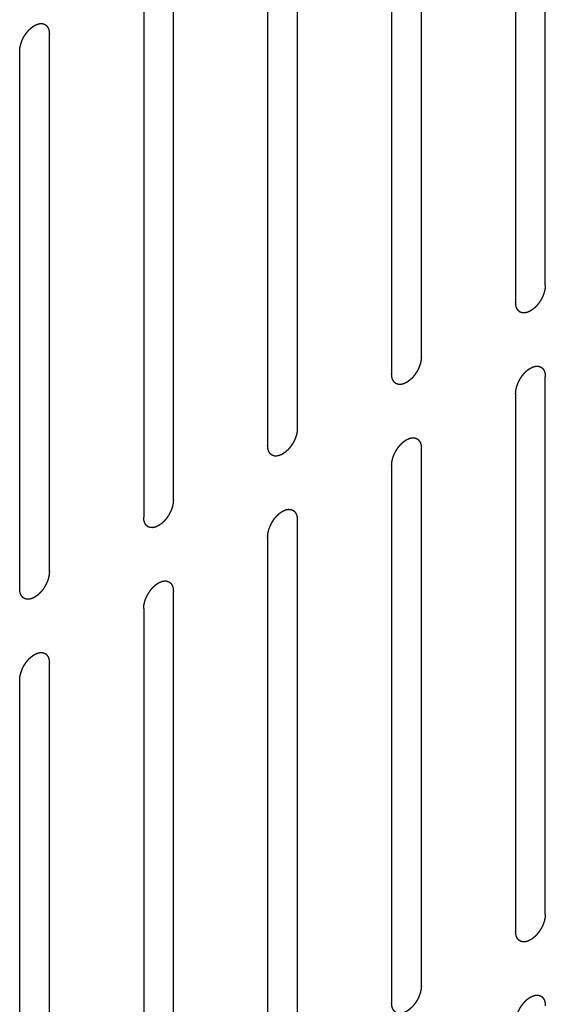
# Model space of a CAD drawing. Header units: inches. Extents: x 6 to 353, y 6 to 228.
# Tile 273 of 372: x 338.686 to 339.624, y 148.292 to 150.049. Entities that reach past the tile are written whole.
import ezdxf

# ---------------------------------------------------------------- set-up
doc = ezdxf.new("R2010")
doc.units = ezdxf.units.IN
doc.header["$LTSCALE"] = 19.946667
doc.header["$MEASUREMENT"] = 0
doc.linetypes.add('HIDDEN', pattern=[0.2, 0.1, -0.1])
doc.layers.add('08_ALL_COSMETICS', color=7, linetype='CONTINUOUS')

msp = doc.modelspace()

# ---------------------------------------------------------------- linework, layer by layer
at = {"layer": '08_ALL_COSMETICS', "color": 7, "linetype": 'HIDDEN'}
for p, q in [((339.624, 149.5753), (339.624, 150.5347)), ((339.5709, 150.5041), (339.5709, 149.5447)), ((339.4027, 149.4475), (339.4027, 150.4069)), ((339.3496, 150.3763), (339.3496, 149.4169)), ((339.1813, 149.3197), (339.1813, 150.2791)), ((339.1283, 150.2485), (339.1283, 149.2891)), ((338.96, 149.192), (338.96, 150.1514)), ((338.907, 150.1207), (338.907, 149.1613)), ((338.7387, 149.0642), (338.7387, 150.0236)), ((338.6856, 149.993), (338.6856, 149.0336)), ((339.624, 148.4526), (339.624, 149.412)), ((339.5709, 149.3814), (339.5709, 148.422)), ((339.4027, 148.3248), (339.4027, 149.2842)), ((339.3496, 149.2536), (339.3496, 148.2942)), ((339.1813, 148.1971), (339.1813, 149.1564)), ((339.1283, 149.1258), (339.1283, 148.1664)), ((338.96, 148.0693), (338.96, 149.0287)), ((338.907, 148.998), (338.907, 148.0387)), ((338.7387, 147.9415), (338.7387, 148.9009)), ((338.6856, 148.8703), (338.6856, 147.9109))]:
    msp.add_line(p, q, dxfattribs=at)
for points in [[(338.6856, 149.993), (338.6857, 149.994), (338.6859, 149.9956), (338.686, 149.9974), (338.6861, 149.9984), (338.6861, 149.9992), (338.6863, 150), (338.6866, 150.0011), (338.6869, 150.0025), (338.6872, 150.0039), (338.6875, 150.005), (338.6876, 150.0058), (338.688, 150.0066), (338.6884, 150.0077), (338.6889, 150.0091), (338.6894, 150.0105), (338.6898, 150.0116), (338.69, 150.0125), (338.6905, 150.0133), (338.691, 150.0144), (338.6917, 150.0158), (338.6924, 150.0172), (338.693, 150.0183), (338.6934, 150.0191), (338.6939, 150.0198), (338.6946, 150.0209), (338.6954, 150.0221), (338.6962, 150.0234), (338.6969, 150.0244), (338.6974, 150.0252), (338.698, 150.0259), (338.6987, 150.0268), (338.6997, 150.0279), (338.7006, 150.0291), (338.7014, 150.03), (338.702, 150.0307), (338.7026, 150.0312), (338.7034, 150.032), (338.7044, 150.0329), (338.7055, 150.0339), (338.7063, 150.0347), (338.7069, 150.0353), (338.7076, 150.0357), (338.7085, 150.0363), (338.7095, 150.0371), (338.7106, 150.0378), (338.7114, 150.0384), (338.7118, 150.0387), (338.7122, 150.0389), (338.7125, 150.039), (338.7129, 150.0392), (338.7137, 150.0396), (338.7147, 150.0401), (338.7158, 150.0406), (338.7166, 150.0409), (338.717, 150.0411), (338.7173, 150.0413), (338.7176, 150.0413), (338.718, 150.0414), (338.7188, 150.0416), (338.7198, 150.0418), (338.7208, 150.0421), (338.7215, 150.0422), (338.722, 150.0423), (338.7223, 150.0424), (338.7226, 150.0424), (338.7229, 150.0424), (338.7236, 150.0424), (338.7246, 150.0423), (338.7255, 150.0423), (338.7262, 150.0423), (338.7266, 150.0422), (338.7268, 150.0423), (338.7271, 150.0421), (338.7274, 150.042), (338.728, 150.0418), (338.7289, 150.0415), (338.7297, 150.0412), (338.7303, 150.041), (338.7307, 150.0408), (338.7309, 150.0408), (338.7311, 150.0406), (338.7314, 150.0403), (338.7319, 150.0399), (338.7326, 150.0394), (338.7332, 150.0388), (338.7337, 150.0384), (338.734, 150.0382), (338.7342, 150.038), (338.7343, 150.0378), (338.7346, 150.0375), (338.7349, 150.0369), (338.7354, 150.0361), (338.7359, 150.0353), (338.7363, 150.0347), (338.7365, 150.0344), (338.7367, 150.0342), (338.7367, 150.0339), (338.7369, 150.0335), (338.7371, 150.0328), (338.7374, 150.0317), (338.7377, 150.0307), (338.7379, 150.03), (338.7381, 150.0296), (338.7382, 150.0293), (338.7382, 150.029), (338.7382, 150.0285), (338.7383, 150.0276), (338.7384, 150.0265), (338.7385, 150.025), (338.7386, 150.0241), (338.7387, 150.0236)], [(339.624, 149.5753), (339.6239, 149.5743), (339.6238, 149.5727), (339.6236, 149.5709), (339.6235, 149.5698), (339.6235, 149.5691), (339.6233, 149.5682), (339.623, 149.5671), (339.6227, 149.5658), (339.6224, 149.5644), (339.6222, 149.5633), (339.622, 149.5625), (339.6217, 149.5616), (339.6213, 149.5605), (339.6208, 149.5591), (339.6203, 149.5578), (339.6198, 149.5566), (339.6196, 149.5558), (339.6191, 149.555), (339.6186, 149.5539), (339.6179, 149.5525), (339.6172, 149.5511), (339.6166, 149.55), (339.6162, 149.5492), (339.6157, 149.5484), (339.615, 149.5474), (339.6142, 149.5461), (339.6134, 149.5448), (339.6127, 149.5438), (339.6122, 149.543), (339.6116, 149.5424), (339.6109, 149.5415), (339.6099, 149.5403), (339.609, 149.5392), (339.6082, 149.5383), (339.6077, 149.5376), (339.607, 149.537), (339.6062, 149.5363), (339.6052, 149.5353), (339.6041, 149.5343), (339.6033, 149.5336), (339.6027, 149.533), (339.602, 149.5326), (339.6012, 149.5319), (339.6001, 149.5312), (339.599, 149.5304), (339.5982, 149.5299), (339.5978, 149.5296), (339.5975, 149.5294), (339.5971, 149.5292), (339.5967, 149.529), (339.596, 149.5287), (339.5949, 149.5282), (339.5938, 149.5277), (339.5931, 149.5273), (339.5926, 149.5271), (339.5923, 149.527), (339.592, 149.5269), (339.5916, 149.5268), (339.5909, 149.5267), (339.5898, 149.5264), (339.5888, 149.5262), (339.5881, 149.526), (339.5877, 149.5259), (339.5873, 149.5258), (339.5871, 149.5259), (339.5867, 149.5259), (339.586, 149.5259), (339.5851, 149.5259), (339.5841, 149.526), (339.5834, 149.526), (339.5831, 149.526), (339.5828, 149.526), (339.5825, 149.5261), (339.5822, 149.5262), (339.5816, 149.5265), (339.5807, 149.5268), (339.5799, 149.5271), (339.5793, 149.5273), (339.579, 149.5274), (339.5787, 149.5275), (339.5785, 149.5277), (339.5782, 149.5279), (339.5778, 149.5283), (339.5771, 149.5289), (339.5764, 149.5295), (339.5759, 149.5298), (339.5756, 149.5301), (339.5754, 149.5302), (339.5753, 149.5305), (339.5751, 149.5308), (339.5747, 149.5314), (339.5742, 149.5322), (339.5737, 149.533), (339.5733, 149.5335), (339.5731, 149.5339), (339.573, 149.5341), (339.5729, 149.5344), (339.5728, 149.5348), (339.5725, 149.5355), (339.5722, 149.5365), (339.5719, 149.5375), (339.5717, 149.5382), (339.5716, 149.5386), (339.5714, 149.5389), (339.5714, 149.5393), (339.5714, 149.5398), (339.5713, 149.5406), (339.5712, 149.5418), (339.5711, 149.5433), (339.571, 149.5442), (339.5709, 149.5447)], [(339.4027, 149.4475), (339.4026, 149.4465), (339.4024, 149.4449), (339.4023, 149.4431), (339.4022, 149.4421), (339.4022, 149.4413), (339.4019, 149.4405), (339.4017, 149.4394), (339.4014, 149.438), (339.4011, 149.4366), (339.4008, 149.4355), (339.4007, 149.4347), (339.4003, 149.4339), (339.3999, 149.4328), (339.3994, 149.4314), (339.3989, 149.43), (339.3985, 149.4289), (339.3983, 149.428), (339.3978, 149.4272), (339.3973, 149.4261), (339.3965, 149.4247), (339.3959, 149.4233), (339.3953, 149.4222), (339.3949, 149.4214), (339.3944, 149.4206), (339.3937, 149.4196), (339.3929, 149.4183), (339.3921, 149.4171), (339.3914, 149.4161), (339.3909, 149.4153), (339.3903, 149.4146), (339.3896, 149.4137), (339.3886, 149.4126), (339.3877, 149.4114), (339.3869, 149.4105), (339.3863, 149.4098), (339.3857, 149.4093), (339.3849, 149.4085), (339.3838, 149.4075), (339.3828, 149.4066), (339.382, 149.4058), (339.3814, 149.4052), (339.3807, 149.4048), (339.3798, 149.4042), (339.3788, 149.4034), (339.3777, 149.4027), (339.3769, 149.4021), (339.3765, 149.4018), (339.3761, 149.4016), (339.3758, 149.4015), (339.3754, 149.4012), (339.3746, 149.4009), (339.3736, 149.4004), (339.3725, 149.3999), (339.3717, 149.3996), (339.3713, 149.3994), (339.371, 149.3992), (339.3707, 149.3991), (339.3703, 149.399), (339.3695, 149.3989), (339.3685, 149.3986), (339.3675, 149.3984), (339.3668, 149.3982), (339.3663, 149.3982), (339.366, 149.3981), (339.3657, 149.3981), (339.3654, 149.3981), (339.3647, 149.3981), (339.3637, 149.3982), (339.3628, 149.3982), (339.3621, 149.3982), (339.3617, 149.3982), (339.3615, 149.3982), (339.3612, 149.3983), (339.3609, 149.3985), (339.3603, 149.3987), (339.3594, 149.399), (339.3586, 149.3993), (339.358, 149.3995), (339.3576, 149.3997), (339.3574, 149.3997), (339.3572, 149.3999), (339.3569, 149.4001), (339.3564, 149.4005), (339.3557, 149.4011), (339.3551, 149.4017), (339.3546, 149.4021), (339.3543, 149.4023), (339.3541, 149.4024), (339.354, 149.4027), (339.3537, 149.403), (339.3534, 149.4036), (339.3529, 149.4044), (339.3524, 149.4052), (339.352, 149.4058), (339.3518, 149.4061), (339.3516, 149.4063), (339.3516, 149.4066), (339.3514, 149.407), (339.3512, 149.4077), (339.3509, 149.4087), (339.3506, 149.4097), (339.3504, 149.4104), (339.3502, 149.4109), (339.3501, 149.4111), (339.3501, 149.4115), (339.3501, 149.412), (339.35, 149.4128), (339.3499, 149.414), (339.3497, 149.4155), (339.3497, 149.4164), (339.3496, 149.4169)], [(339.5709, 149.3814), (339.571, 149.3824), (339.5712, 149.384), (339.5713, 149.3858), (339.5714, 149.3868), (339.5714, 149.3876), (339.5716, 149.3885), (339.5719, 149.3895), (339.5722, 149.3909), (339.5725, 149.3923), (339.5728, 149.3934), (339.5729, 149.3942), (339.5733, 149.395), (339.5736, 149.3962), (339.5742, 149.3976), (339.5747, 149.3989), (339.5751, 149.4001), (339.5753, 149.4009), (339.5758, 149.4017), (339.5763, 149.4028), (339.577, 149.4042), (339.5777, 149.4056), (339.5783, 149.4067), (339.5787, 149.4075), (339.5792, 149.4083), (339.5799, 149.4093), (339.5807, 149.4106), (339.5815, 149.4118), (339.5822, 149.4129), (339.5827, 149.4136), (339.5833, 149.4143), (339.584, 149.4152), (339.585, 149.4163), (339.5859, 149.4175), (339.5867, 149.4184), (339.5873, 149.4191), (339.5879, 149.4196), (339.5887, 149.4204), (339.5897, 149.4214), (339.5908, 149.4223), (339.5916, 149.4231), (339.5922, 149.4237), (339.5929, 149.4241), (339.5937, 149.4247), (339.5948, 149.4255), (339.5959, 149.4263), (339.5967, 149.4268), (339.5971, 149.4271), (339.5975, 149.4273), (339.5978, 149.4275), (339.5982, 149.4277), (339.599, 149.428), (339.6, 149.4285), (339.6011, 149.429), (339.6019, 149.4294), (339.6023, 149.4296), (339.6026, 149.4297), (339.6029, 149.4298), (339.6033, 149.4299), (339.6041, 149.43), (339.6051, 149.4303), (339.6061, 149.4305), (339.6068, 149.4307), (339.6073, 149.4308), (339.6076, 149.4309), (339.6078, 149.4308), (339.6082, 149.4308), (339.6089, 149.4308), (339.6098, 149.4308), (339.6108, 149.4307), (339.6115, 149.4307), (339.6118, 149.4307), (339.6121, 149.4307), (339.6124, 149.4306), (339.6127, 149.4305), (339.6133, 149.4302), (339.6142, 149.4299), (339.615, 149.4296), (339.6156, 149.4294), (339.6159, 149.4293), (339.6162, 149.4292), (339.6164, 149.429), (339.6167, 149.4288), (339.6172, 149.4284), (339.6179, 149.4278), (339.6185, 149.4272), (339.619, 149.4269), (339.6193, 149.4266), (339.6195, 149.4265), (339.6196, 149.4262), (339.6199, 149.4259), (339.6202, 149.4253), (339.6207, 149.4245), (339.6212, 149.4237), (339.6216, 149.4232), (339.6218, 149.4228), (339.622, 149.4226), (339.622, 149.4223), (339.6222, 149.4219), (339.6224, 149.4212), (339.6227, 149.4202), (339.623, 149.4192), (339.6232, 149.4185), (339.6234, 149.4181), (339.6235, 149.4178), (339.6235, 149.4174), (339.6235, 149.4169), (339.6236, 149.4161), (339.6237, 149.4149), (339.6238, 149.4134), (339.6239, 149.4125), (339.624, 149.412)], [(339.1813, 149.3197), (339.1812, 149.3187), (339.1811, 149.3171), (339.181, 149.3153), (339.1809, 149.3143), (339.1809, 149.3135), (339.1806, 149.3127), (339.1804, 149.3116), (339.1801, 149.3102), (339.1798, 149.3088), (339.1795, 149.3077), (339.1794, 149.3069), (339.179, 149.3061), (339.1786, 149.305), (339.1781, 149.3036), (339.1776, 149.3022), (339.1772, 149.3011), (339.1769, 149.3002), (339.1765, 149.2994), (339.1759, 149.2983), (339.1752, 149.2969), (339.1745, 149.2955), (339.174, 149.2944), (339.1736, 149.2936), (339.1731, 149.2929), (339.1724, 149.2918), (339.1716, 149.2906), (339.1707, 149.2893), (339.1701, 149.2883), (339.1696, 149.2875), (339.169, 149.2868), (339.1682, 149.2859), (339.1673, 149.2848), (339.1663, 149.2836), (339.1656, 149.2827), (339.165, 149.282), (339.1644, 149.2815), (339.1636, 149.2807), (339.1625, 149.2798), (339.1615, 149.2788), (339.1607, 149.278), (339.1601, 149.2774), (339.1594, 149.277), (339.1585, 149.2764), (339.1574, 149.2756), (339.1563, 149.2749), (339.1556, 149.2743), (339.1551, 149.2741), (339.1548, 149.2738), (339.1545, 149.2737), (339.1541, 149.2735), (339.1533, 149.2731), (339.1522, 149.2726), (339.1512, 149.2721), (339.1504, 149.2718), (339.15, 149.2716), (339.1497, 149.2714), (339.1494, 149.2714), (339.1489, 149.2713), (339.1482, 149.2711), (339.1472, 149.2709), (339.1462, 149.2706), (339.1454, 149.2705), (339.145, 149.2704), (339.1447, 149.2703), (339.1444, 149.2703), (339.144, 149.2703), (339.1434, 149.2703), (339.1424, 149.2704), (339.1415, 149.2704), (339.1408, 149.2704), (339.1404, 149.2705), (339.1401, 149.2704), (339.1399, 149.2706), (339.1395, 149.2707), (339.1389, 149.2709), (339.1381, 149.2712), (339.1373, 149.2715), (339.1367, 149.2717), (339.1363, 149.2719), (339.136, 149.2719), (339.1359, 149.2721), (339.1356, 149.2724), (339.1351, 149.2728), (339.1344, 149.2733), (339.1337, 149.2739), (339.1333, 149.2743), (339.133, 149.2745), (339.1328, 149.2747), (339.1326, 149.2749), (339.1324, 149.2752), (339.1321, 149.2758), (339.1316, 149.2766), (339.131, 149.2774), (339.1307, 149.278), (339.1305, 149.2783), (339.1303, 149.2785), (339.1302, 149.2788), (339.1301, 149.2792), (339.1299, 149.28), (339.1296, 149.281), (339.1293, 149.282), (339.129, 149.2827), (339.1289, 149.2831), (339.1288, 149.2834), (339.1288, 149.2837), (339.1287, 149.2842), (339.1287, 149.2851), (339.1286, 149.2863), (339.1284, 149.2877), (339.1283, 149.2886), (339.1283, 149.2891)], [(339.3496, 149.2536), (339.3497, 149.2546), (339.3498, 149.2562), (339.35, 149.258), (339.3501, 149.2591), (339.3501, 149.2598), (339.3503, 149.2607), (339.3506, 149.2618), (339.3509, 149.2631), (339.3512, 149.2645), (339.3514, 149.2656), (339.3516, 149.2664), (339.3519, 149.2673), (339.3523, 149.2684), (339.3528, 149.2698), (339.3533, 149.2712), (339.3538, 149.2723), (339.354, 149.2731), (339.3545, 149.2739), (339.355, 149.275), (339.3557, 149.2764), (339.3564, 149.2778), (339.357, 149.2789), (339.3574, 149.2798), (339.3579, 149.2805), (339.3585, 149.2815), (339.3594, 149.2828), (339.3602, 149.2841), (339.3609, 149.2851), (339.3614, 149.2859), (339.362, 149.2865), (339.3627, 149.2874), (339.3637, 149.2886), (339.3646, 149.2897), (339.3654, 149.2906), (339.3659, 149.2913), (339.3666, 149.2919), (339.3674, 149.2926), (339.3684, 149.2936), (339.3694, 149.2946), (339.3703, 149.2953), (339.3709, 149.2959), (339.3716, 149.2963), (339.3724, 149.297), (339.3735, 149.2977), (339.3746, 149.2985), (339.3754, 149.299), (339.3758, 149.2993), (339.3761, 149.2996), (339.3765, 149.2997), (339.3769, 149.2999), (339.3776, 149.3002), (339.3787, 149.3007), (339.3798, 149.3012), (339.3805, 149.3016), (339.381, 149.3018), (339.3813, 149.3019), (339.3816, 149.302), (339.382, 149.3021), (339.3827, 149.3023), (339.3838, 149.3025), (339.3848, 149.3027), (339.3855, 149.3029), (339.3859, 149.303), (339.3862, 149.3031), (339.3865, 149.303), (339.3869, 149.303), (339.3876, 149.303), (339.3885, 149.303), (339.3895, 149.3029), (339.3901, 149.3029), (339.3905, 149.3029), (339.3908, 149.3029), (339.3911, 149.3028), (339.3914, 149.3027), (339.392, 149.3025), (339.3928, 149.3021), (339.3937, 149.3018), (339.3943, 149.3016), (339.3946, 149.3015), (339.3949, 149.3014), (339.3951, 149.3012), (339.3954, 149.301), (339.3958, 149.3006), (339.3965, 149.3), (339.3972, 149.2995), (339.3977, 149.2991), (339.398, 149.2988), (339.3982, 149.2987), (339.3983, 149.2984), (339.3985, 149.2981), (339.3989, 149.2975), (339.3994, 149.2967), (339.3999, 149.2959), (339.4003, 149.2954), (339.4005, 149.2951), (339.4006, 149.2948), (339.4007, 149.2945), (339.4008, 149.2941), (339.4011, 149.2934), (339.4014, 149.2924), (339.4017, 149.2914), (339.4019, 149.2907), (339.402, 149.2903), (339.4021, 149.29), (339.4022, 149.2896), (339.4022, 149.2891), (339.4023, 149.2883), (339.4024, 149.2871), (339.4025, 149.2857), (339.4026, 149.2847), (339.4027, 149.2842)], [(338.96, 149.192), (338.9599, 149.1909), (338.9598, 149.1894), (338.9597, 149.1875), (338.9596, 149.1865), (338.9595, 149.1857), (338.9593, 149.1849), (338.9591, 149.1838), (338.9587, 149.1824), (338.9584, 149.1811), (338.9582, 149.18), (338.958, 149.1791), (338.9577, 149.1783), (338.9573, 149.1772), (338.9568, 149.1758), (338.9563, 149.1744), (338.9559, 149.1733), (338.9556, 149.1725), (338.9551, 149.1716), (338.9546, 149.1705), (338.9539, 149.1691), (338.9532, 149.1678), (338.9526, 149.1667), (338.9523, 149.1658), (338.9517, 149.1651), (338.9511, 149.164), (338.9502, 149.1628), (338.9494, 149.1615), (338.9487, 149.1605), (338.9483, 149.1597), (338.9477, 149.1591), (338.9469, 149.1581), (338.946, 149.157), (338.945, 149.1559), (338.9442, 149.155), (338.9437, 149.1542), (338.9431, 149.1537), (338.9422, 149.1529), (338.9412, 149.152), (338.9402, 149.151), (338.9393, 149.1503), (338.9387, 149.1496), (338.9381, 149.1492), (338.9372, 149.1486), (338.9361, 149.1479), (338.935, 149.1471), (338.9343, 149.1466), (338.9338, 149.1463), (338.9335, 149.146), (338.9332, 149.1459), (338.9327, 149.1457), (338.932, 149.1453), (338.9309, 149.1448), (338.9298, 149.1443), (338.9291, 149.144), (338.9287, 149.1438), (338.9283, 149.1436), (338.928, 149.1436), (338.9276, 149.1435), (338.9269, 149.1433), (338.9259, 149.1431), (338.9248, 149.1428), (338.9241, 149.1427), (338.9237, 149.1426), (338.9234, 149.1425), (338.9231, 149.1425), (338.9227, 149.1425), (338.9221, 149.1426), (338.9211, 149.1426), (338.9201, 149.1426), (338.9195, 149.1427), (338.9191, 149.1427), (338.9188, 149.1427), (338.9186, 149.1428), (338.9182, 149.1429), (338.9176, 149.1431), (338.9168, 149.1434), (338.9159, 149.1437), (338.9153, 149.144), (338.915, 149.1441), (338.9147, 149.1442), (338.9145, 149.1444), (338.9143, 149.1446), (338.9138, 149.145), (338.9131, 149.1455), (338.9124, 149.1461), (338.9119, 149.1465), (338.9117, 149.1467), (338.9114, 149.1469), (338.9113, 149.1471), (338.9111, 149.1475), (338.9107, 149.148), (338.9102, 149.1488), (338.9097, 149.1496), (338.9094, 149.1502), (338.9092, 149.1505), (338.909, 149.1507), (338.9089, 149.1511), (338.9088, 149.1515), (338.9086, 149.1522), (338.9082, 149.1532), (338.9079, 149.1542), (338.9077, 149.1549), (338.9076, 149.1553), (338.9075, 149.1556), (338.9075, 149.156), (338.9074, 149.1564), (338.9073, 149.1573), (338.9072, 149.1585), (338.9071, 149.1599), (338.907, 149.1609), (338.907, 149.1613)], [(339.1283, 149.1258), (339.1284, 149.1269), (339.1285, 149.1284), (339.1286, 149.1302), (339.1287, 149.1313), (339.1288, 149.1321), (339.129, 149.1329), (339.1292, 149.134), (339.1296, 149.1354), (339.1299, 149.1367), (339.1301, 149.1378), (339.1303, 149.1386), (339.1306, 149.1395), (339.131, 149.1406), (339.1315, 149.142), (339.132, 149.1434), (339.1324, 149.1445), (339.1327, 149.1453), (339.1332, 149.1462), (339.1337, 149.1473), (339.1344, 149.1486), (339.1351, 149.15), (339.1357, 149.1511), (339.136, 149.152), (339.1366, 149.1527), (339.1372, 149.1537), (339.1381, 149.155), (339.1389, 149.1563), (339.1396, 149.1573), (339.14, 149.1581), (339.1406, 149.1587), (339.1414, 149.1597), (339.1423, 149.1608), (339.1433, 149.1619), (339.1441, 149.1628), (339.1446, 149.1636), (339.1452, 149.1641), (339.1461, 149.1649), (339.1471, 149.1658), (339.1481, 149.1668), (339.149, 149.1675), (339.1496, 149.1682), (339.1502, 149.1686), (339.1511, 149.1692), (339.1522, 149.1699), (339.1533, 149.1707), (339.154, 149.1712), (339.1545, 149.1715), (339.1548, 149.1718), (339.1551, 149.1719), (339.1556, 149.1721), (339.1563, 149.1724), (339.1574, 149.173), (339.1585, 149.1734), (339.1592, 149.1738), (339.1596, 149.174), (339.16, 149.1742), (339.1603, 149.1742), (339.1607, 149.1743), (339.1614, 149.1745), (339.1624, 149.1747), (339.1635, 149.1749), (339.1642, 149.1751), (339.1646, 149.1752), (339.1649, 149.1753), (339.1652, 149.1753), (339.1656, 149.1753), (339.1662, 149.1752), (339.1672, 149.1752), (339.1682, 149.1752), (339.1688, 149.1751), (339.1692, 149.1751), (339.1695, 149.1751), (339.1697, 149.175), (339.1701, 149.1749), (339.1707, 149.1747), (339.1715, 149.1744), (339.1724, 149.174), (339.173, 149.1738), (339.1733, 149.1737), (339.1736, 149.1736), (339.1738, 149.1734), (339.174, 149.1732), (339.1745, 149.1728), (339.1752, 149.1723), (339.1759, 149.1717), (339.1764, 149.1713), (339.1766, 149.1711), (339.1769, 149.1709), (339.177, 149.1706), (339.1772, 149.1703), (339.1776, 149.1698), (339.1781, 149.169), (339.1786, 149.1682), (339.1789, 149.1676), (339.1791, 149.1673), (339.1793, 149.1671), (339.1794, 149.1667), (339.1795, 149.1663), (339.1797, 149.1656), (339.18, 149.1646), (339.1804, 149.1636), (339.1806, 149.1629), (339.1807, 149.1625), (339.1808, 149.1622), (339.1808, 149.1618), (339.1809, 149.1614), (339.181, 149.1605), (339.1811, 149.1593), (339.1812, 149.1579), (339.1813, 149.1569), (339.1813, 149.1564)], [(338.7387, 149.0642), (338.7386, 149.0631), (338.7385, 149.0616), (338.7383, 149.0598), (338.7382, 149.0587), (338.7382, 149.058), (338.738, 149.0571), (338.7377, 149.056), (338.7374, 149.0547), (338.7371, 149.0533), (338.7369, 149.0522), (338.7367, 149.0514), (338.7364, 149.0505), (338.736, 149.0494), (338.7355, 149.048), (338.735, 149.0466), (338.7345, 149.0455), (338.7343, 149.0447), (338.7338, 149.0439), (338.7333, 149.0427), (338.7326, 149.0414), (338.7319, 149.04), (338.7313, 149.0389), (338.7309, 149.038), (338.7304, 149.0373), (338.7298, 149.0363), (338.7289, 149.035), (338.7281, 149.0337), (338.7274, 149.0327), (338.7269, 149.0319), (338.7263, 149.0313), (338.7256, 149.0304), (338.7246, 149.0292), (338.7237, 149.0281), (338.7229, 149.0272), (338.7224, 149.0265), (338.7217, 149.0259), (338.7209, 149.0251), (338.7199, 149.0242), (338.7189, 149.0232), (338.718, 149.0225), (338.7174, 149.0219), (338.7167, 149.0214), (338.7159, 149.0208), (338.7148, 149.0201), (338.7137, 149.0193), (338.7129, 149.0188), (338.7125, 149.0185), (338.7122, 149.0182), (338.7118, 149.0181), (338.7114, 149.0179), (338.7107, 149.0176), (338.7096, 149.0171), (338.7085, 149.0166), (338.7078, 149.0162), (338.7073, 149.016), (338.707, 149.0158), (338.7067, 149.0158), (338.7063, 149.0157), (338.7056, 149.0155), (338.7045, 149.0153), (338.7035, 149.0151), (338.7028, 149.0149), (338.7024, 149.0148), (338.7021, 149.0147), (338.7018, 149.0147), (338.7014, 149.0148), (338.7007, 149.0148), (338.6998, 149.0148), (338.6988, 149.0149), (338.6982, 149.0149), (338.6978, 149.0149), (338.6975, 149.0149), (338.6972, 149.015), (338.6969, 149.0151), (338.6963, 149.0153), (338.6955, 149.0156), (338.6946, 149.016), (338.694, 149.0162), (338.6937, 149.0163), (338.6934, 149.0164), (338.6932, 149.0166), (338.6929, 149.0168), (338.6925, 149.0172), (338.6918, 149.0178), (338.6911, 149.0183), (338.6906, 149.0187), (338.6903, 149.019), (338.6901, 149.0191), (338.69, 149.0194), (338.6898, 149.0197), (338.6894, 149.0202), (338.6889, 149.021), (338.6884, 149.0219), (338.688, 149.0224), (338.6878, 149.0227), (338.6877, 149.023), (338.6876, 149.0233), (338.6875, 149.0237), (338.6872, 149.0244), (338.6869, 149.0254), (338.6866, 149.0264), (338.6864, 149.0271), (338.6863, 149.0275), (338.6862, 149.0278), (338.6861, 149.0282), (338.6861, 149.0287), (338.686, 149.0295), (338.6859, 149.0307), (338.6858, 149.0321), (338.6857, 149.0331), (338.6856, 149.0336)], [(338.907, 148.998), (338.9071, 148.9991), (338.9072, 149.0006), (338.9073, 149.0025), (338.9074, 149.0035), (338.9074, 149.0043), (338.9077, 149.0051), (338.9079, 149.0062), (338.9082, 149.0076), (338.9085, 149.0089), (338.9088, 149.01), (338.9089, 149.0109), (338.9093, 149.0117), (338.9097, 149.0128), (338.9102, 149.0142), (338.9107, 149.0156), (338.9111, 149.0167), (338.9114, 149.0176), (338.9118, 149.0184), (338.9124, 149.0195), (338.9131, 149.0209), (338.9138, 149.0222), (338.9143, 149.0233), (338.9147, 149.0242), (338.9152, 149.0249), (338.9159, 149.026), (338.9167, 149.0272), (338.9176, 149.0285), (338.9182, 149.0295), (338.9187, 149.0303), (338.9193, 149.031), (338.9201, 149.0319), (338.921, 149.033), (338.922, 149.0342), (338.9227, 149.035), (338.9233, 149.0358), (338.9239, 149.0363), (338.9247, 149.0371), (338.9258, 149.038), (338.9268, 149.039), (338.9276, 149.0398), (338.9282, 149.0404), (338.9289, 149.0408), (338.9298, 149.0414), (338.9309, 149.0422), (338.932, 149.0429), (338.9327, 149.0434), (338.9332, 149.0437), (338.9335, 149.044), (338.9338, 149.0441), (338.9342, 149.0443), (338.935, 149.0447), (338.9361, 149.0452), (338.9371, 149.0457), (338.9379, 149.046), (338.9383, 149.0462), (338.9386, 149.0464), (338.9389, 149.0464), (338.9394, 149.0465), (338.9401, 149.0467), (338.9411, 149.0469), (338.9421, 149.0472), (338.9429, 149.0473), (338.9433, 149.0474), (338.9436, 149.0475), (338.9439, 149.0475), (338.9443, 149.0475), (338.9449, 149.0474), (338.9459, 149.0474), (338.9468, 149.0474), (338.9475, 149.0474), (338.9479, 149.0473), (338.9482, 149.0474), (338.9484, 149.0472), (338.9488, 149.0471), (338.9493, 149.0469), (338.9502, 149.0466), (338.951, 149.0463), (338.9516, 149.0461), (338.952, 149.0459), (338.9523, 149.0459), (338.9524, 149.0457), (338.9527, 149.0454), (338.9532, 149.045), (338.9539, 149.0445), (338.9546, 149.0439), (338.955, 149.0435), (338.9553, 149.0433), (338.9555, 149.0431), (338.9557, 149.0429), (338.9559, 149.0426), (338.9562, 149.042), (338.9567, 149.0412), (338.9573, 149.0404), (338.9576, 149.0398), (338.9578, 149.0395), (338.958, 149.0393), (338.9581, 149.0389), (338.9582, 149.0386), (338.9584, 149.0378), (338.9587, 149.0368), (338.959, 149.0358), (338.9593, 149.0351), (338.9594, 149.0347), (338.9595, 149.0344), (338.9595, 149.0341), (338.9596, 149.0336), (338.9596, 149.0327), (338.9597, 149.0315), (338.9599, 149.0301), (338.96, 149.0291), (338.96, 149.0287)], [(338.6856, 148.8703), (338.6857, 148.8713), (338.6859, 148.8729), (338.686, 148.8747), (338.6861, 148.8757), (338.6861, 148.8765), (338.6863, 148.8773), (338.6866, 148.8784), (338.6869, 148.8798), (338.6872, 148.8812), (338.6875, 148.8823), (338.6876, 148.8831), (338.688, 148.8839), (338.6884, 148.885), (338.6889, 148.8864), (338.6894, 148.8878), (338.6898, 148.8889), (338.69, 148.8898), (338.6905, 148.8906), (338.691, 148.8917), (338.6917, 148.8931), (338.6924, 148.8945), (338.693, 148.8956), (338.6934, 148.8964), (338.6939, 148.8972), (338.6946, 148.8982), (338.6954, 148.8994), (338.6962, 148.9007), (338.6969, 148.9017), (338.6974, 148.9025), (338.698, 148.9032), (338.6987, 148.9041), (338.6997, 148.9052), (338.7006, 148.9064), (338.7014, 148.9073), (338.702, 148.908), (338.7026, 148.9085), (338.7034, 148.9093), (338.7044, 148.9103), (338.7055, 148.9112), (338.7063, 148.912), (338.7069, 148.9126), (338.7076, 148.913), (338.7085, 148.9136), (338.7095, 148.9144), (338.7106, 148.9151), (338.7114, 148.9157), (338.7118, 148.916), (338.7122, 148.9162), (338.7125, 148.9163), (338.7129, 148.9165), (338.7137, 148.9169), (338.7147, 148.9174), (338.7158, 148.9179), (338.7166, 148.9182), (338.717, 148.9184), (338.7173, 148.9186), (338.7176, 148.9186), (338.718, 148.9188), (338.7188, 148.9189), (338.7198, 148.9192), (338.7208, 148.9194), (338.7215, 148.9196), (338.722, 148.9196), (338.7223, 148.9197), (338.7226, 148.9197), (338.7229, 148.9197), (338.7236, 148.9197), (338.7246, 148.9196), (338.7255, 148.9196), (338.7262, 148.9196), (338.7266, 148.9196), (338.7268, 148.9196), (338.7271, 148.9195), (338.7274, 148.9193), (338.728, 148.9191), (338.7289, 148.9188), (338.7297, 148.9185), (338.7303, 148.9183), (338.7307, 148.9181), (338.7309, 148.9181), (338.7311, 148.9179), (338.7314, 148.9177), (338.7319, 148.9173), (338.7326, 148.9167), (338.7332, 148.9161), (338.7337, 148.9157), (338.734, 148.9155), (338.7342, 148.9154), (338.7343, 148.9151), (338.7346, 148.9148), (338.7349, 148.9142), (338.7354, 148.9134), (338.7359, 148.9126), (338.7363, 148.912), (338.7365, 148.9117), (338.7367, 148.9115), (338.7367, 148.9112), (338.7369, 148.9108), (338.7371, 148.9101), (338.7374, 148.9091), (338.7377, 148.908), (338.7379, 148.9073), (338.7381, 148.9069), (338.7382, 148.9067), (338.7382, 148.9063), (338.7382, 148.9058), (338.7383, 148.905), (338.7384, 148.9038), (338.7385, 148.9023), (338.7386, 148.9014), (338.7387, 148.9009)], [(339.624, 148.4526), (339.6239, 148.4516), (339.6238, 148.45), (339.6236, 148.4482), (339.6235, 148.4472), (339.6235, 148.4464), (339.6233, 148.4456), (339.623, 148.4445), (339.6227, 148.4431), (339.6224, 148.4417), (339.6222, 148.4406), (339.622, 148.4398), (339.6217, 148.439), (339.6213, 148.4378), (339.6208, 148.4365), (339.6203, 148.4351), (339.6198, 148.4339), (339.6196, 148.4331), (339.6191, 148.4323), (339.6186, 148.4312), (339.6179, 148.4298), (339.6172, 148.4284), (339.6166, 148.4273), (339.6162, 148.4265), (339.6157, 148.4257), (339.615, 148.4247), (339.6142, 148.4234), (339.6134, 148.4222), (339.6127, 148.4211), (339.6122, 148.4204), (339.6116, 148.4197), (339.6109, 148.4188), (339.6099, 148.4177), (339.609, 148.4165), (339.6082, 148.4156), (339.6077, 148.4149), (339.607, 148.4144), (339.6062, 148.4136), (339.6052, 148.4126), (339.6041, 148.4117), (339.6033, 148.4109), (339.6027, 148.4103), (339.602, 148.4099), (339.6012, 148.4093), (339.6001, 148.4085), (339.599, 148.4077), (339.5982, 148.4072), (339.5978, 148.4069), (339.5975, 148.4067), (339.5971, 148.4065), (339.5967, 148.4063), (339.596, 148.406), (339.5949, 148.4055), (339.5938, 148.405), (339.5931, 148.4046), (339.5926, 148.4045), (339.5923, 148.4043), (339.592, 148.4042), (339.5916, 148.4041), (339.5909, 148.404), (339.5898, 148.4037), (339.5888, 148.4035), (339.5881, 148.4033), (339.5877, 148.4032), (339.5873, 148.4031), (339.5871, 148.4032), (339.5867, 148.4032), (339.586, 148.4032), (339.5851, 148.4032), (339.5841, 148.4033), (339.5834, 148.4033), (339.5831, 148.4033), (339.5828, 148.4033), (339.5825, 148.4034), (339.5822, 148.4035), (339.5816, 148.4038), (339.5807, 148.4041), (339.5799, 148.4044), (339.5793, 148.4046), (339.579, 148.4047), (339.5787, 148.4048), (339.5785, 148.405), (339.5782, 148.4052), (339.5778, 148.4056), (339.5771, 148.4062), (339.5764, 148.4068), (339.5759, 148.4072), (339.5756, 148.4074), (339.5754, 148.4075), (339.5753, 148.4078), (339.5751, 148.4081), (339.5747, 148.4087), (339.5742, 148.4095), (339.5737, 148.4103), (339.5733, 148.4108), (339.5731, 148.4112), (339.573, 148.4114), (339.5729, 148.4117), (339.5728, 148.4121), (339.5725, 148.4128), (339.5722, 148.4138), (339.5719, 148.4148), (339.5717, 148.4155), (339.5716, 148.4159), (339.5714, 148.4162), (339.5714, 148.4166), (339.5714, 148.4171), (339.5713, 148.4179), (339.5712, 148.4191), (339.5711, 148.4206), (339.571, 148.4215), (339.5709, 148.422)], [(339.4027, 148.3248), (339.4026, 148.3238), (339.4024, 148.3222), (339.4023, 148.3204), (339.4022, 148.3194), (339.4022, 148.3186), (339.4019, 148.3178), (339.4017, 148.3167), (339.4014, 148.3153), (339.4011, 148.3139), (339.4008, 148.3128), (339.4007, 148.312), (339.4003, 148.3112), (339.3999, 148.3101), (339.3994, 148.3087), (339.3989, 148.3073), (339.3985, 148.3062), (339.3983, 148.3053), (339.3978, 148.3045), (339.3973, 148.3034), (339.3965, 148.302), (339.3959, 148.3006), (339.3953, 148.2995), (339.3949, 148.2987), (339.3944, 148.2979), (339.3937, 148.2969), (339.3929, 148.2957), (339.3921, 148.2944), (339.3914, 148.2934), (339.3909, 148.2926), (339.3903, 148.2919), (339.3896, 148.291), (339.3886, 148.2899), (339.3877, 148.2887), (339.3869, 148.2878), (339.3863, 148.2871), (339.3857, 148.2866), (339.3849, 148.2858), (339.3838, 148.2848), (339.3828, 148.2839), (339.382, 148.2831), (339.3814, 148.2825), (339.3807, 148.2821), (339.3798, 148.2815), (339.3788, 148.2807), (339.3777, 148.28), (339.3769, 148.2794), (339.3765, 148.2791), (339.3761, 148.2789), (339.3758, 148.2788), (339.3754, 148.2786), (339.3746, 148.2782), (339.3736, 148.2777), (339.3725, 148.2772), (339.3717, 148.2769), (339.3713, 148.2767), (339.371, 148.2765), (339.3707, 148.2765), (339.3703, 148.2763), (339.3695, 148.2762), (339.3685, 148.2759), (339.3675, 148.2757), (339.3668, 148.2755), (339.3663, 148.2755), (339.366, 148.2754), (339.3657, 148.2754), (339.3654, 148.2754), (339.3647, 148.2754), (339.3637, 148.2755), (339.3628, 148.2755), (339.3621, 148.2755), (339.3617, 148.2755), (339.3615, 148.2755), (339.3612, 148.2757), (339.3609, 148.2758), (339.3603, 148.276), (339.3594, 148.2763), (339.3586, 148.2766), (339.358, 148.2768), (339.3576, 148.277), (339.3574, 148.277), (339.3572, 148.2772), (339.3569, 148.2774), (339.3564, 148.2778), (339.3557, 148.2784), (339.3551, 148.279), (339.3546, 148.2794), (339.3543, 148.2796), (339.3541, 148.2798), (339.354, 148.28), (339.3537, 148.2803), (339.3534, 148.2809), (339.3529, 148.2817), (339.3524, 148.2825), (339.352, 148.2831), (339.3518, 148.2834), (339.3516, 148.2836), (339.3516, 148.2839), (339.3514, 148.2843), (339.3512, 148.285), (339.3509, 148.286), (339.3506, 148.2871), (339.3504, 148.2878), (339.3502, 148.2882), (339.3501, 148.2885), (339.3501, 148.2888), (339.3501, 148.2893), (339.35, 148.2901), (339.3499, 148.2913), (339.3497, 148.2928), (339.3497, 148.2937), (339.3496, 148.2942)], [(339.5709, 148.2587), (339.571, 148.2597), (339.5712, 148.2613), (339.5713, 148.2631), (339.5714, 148.2642), (339.5714, 148.2649), (339.5716, 148.2658), (339.5719, 148.2669), (339.5722, 148.2682), (339.5725, 148.2696), (339.5728, 148.2707), (339.5729, 148.2715), (339.5733, 148.2724), (339.5736, 148.2735), (339.5742, 148.2749), (339.5747, 148.2763), (339.5751, 148.2774), (339.5753, 148.2782), (339.5758, 148.279), (339.5763, 148.2801), (339.577, 148.2815), (339.5777, 148.2829), (339.5783, 148.284), (339.5787, 148.2849), (339.5792, 148.2856), (339.5799, 148.2866), (339.5807, 148.2879), (339.5815, 148.2892), (339.5822, 148.2902), (339.5827, 148.291), (339.5833, 148.2916), (339.584, 148.2925), (339.585, 148.2937), (339.5859, 148.2948), (339.5867, 148.2957), (339.5873, 148.2964), (339.5879, 148.297), (339.5887, 148.2977), (339.5897, 148.2987), (339.5908, 148.2997), (339.5916, 148.3004), (339.5922, 148.301), (339.5929, 148.3014), (339.5937, 148.3021), (339.5948, 148.3028), (339.5959, 148.3036), (339.5967, 148.3041), (339.5971, 148.3044), (339.5975, 148.3046), (339.5978, 148.3048), (339.5982, 148.305), (339.599, 148.3053), (339.6, 148.3058), (339.6011, 148.3063), (339.6019, 148.3067), (339.6023, 148.3069), (339.6026, 148.307), (339.6029, 148.3071), (339.6033, 148.3072), (339.6041, 148.3073), (339.6051, 148.3076), (339.6061, 148.3078), (339.6068, 148.308), (339.6073, 148.3081), (339.6076, 148.3082), (339.6078, 148.3081), (339.6082, 148.3081), (339.6089, 148.3081), (339.6098, 148.3081), (339.6108, 148.308), (339.6115, 148.308), (339.6118, 148.308), (339.6121, 148.308), (339.6124, 148.3079), (339.6127, 148.3078), (339.6133, 148.3075), (339.6142, 148.3072), (339.615, 148.3069), (339.6156, 148.3067), (339.6159, 148.3066), (339.6162, 148.3065), (339.6164, 148.3063), (339.6167, 148.3061), (339.6172, 148.3057), (339.6179, 148.3051), (339.6185, 148.3046), (339.619, 148.3042), (339.6193, 148.3039), (339.6195, 148.3038), (339.6196, 148.3035), (339.6199, 148.3032), (339.6202, 148.3026), (339.6207, 148.3018), (339.6212, 148.301), (339.6216, 148.3005), (339.6218, 148.3001), (339.622, 148.2999), (339.622, 148.2996), (339.6222, 148.2992), (339.6224, 148.2985), (339.6227, 148.2975), (339.623, 148.2965), (339.6232, 148.2958), (339.6234, 148.2954), (339.6235, 148.2951), (339.6235, 148.2947), (339.6235, 148.2942), (339.6236, 148.2934), (339.6237, 148.2922), (339.6238, 148.2908), (339.6239, 148.2898), (339.624, 148.2893)]]:
    msp.add_open_spline(points, degree=3, knots=[0, 0, 0, 0, 0.03125, 0.046875, 0.054688, 0.0625, 0.070312, 0.078125, 0.09375, 0.109375, 0.117188, 0.125, 0.132812, 0.140625, 0.15625, 0.171875, 0.179688, 0.1875, 0.195312, 0.203125, 0.21875, 0.234375, 0.242188, 0.25, 0.257812, 0.265625, 0.28125, 0.296875, 0.304688, 0.3125, 0.320312, 0.328125, 0.34375, 0.359375, 0.367188, 0.375, 0.382812, 0.390625, 0.40625, 0.421875, 0.429688, 0.4375, 0.445312, 0.453125, 0.46875, 0.484375, 0.492188, 0.496094, 0.5, 0.503906, 0.507812, 0.515625, 0.53125, 0.546875, 0.554688, 0.558594, 0.5625, 0.566406, 0.570312, 0.578125, 0.59375, 0.609375, 0.617188, 0.621094, 0.625, 0.628906, 0.632812, 0.640625, 0.65625, 0.671875, 0.679688, 0.683594, 0.6875, 0.691406, 0.695312, 0.703125, 0.71875, 0.734375, 0.742188, 0.746094, 0.75, 0.753906, 0.757812, 0.765625, 0.78125, 0.796875, 0.804688, 0.808594, 0.8125, 0.816406, 0.820312, 0.828125, 0.84375, 0.859375, 0.867188, 0.871094, 0.875, 0.878906, 0.882812, 0.890625, 0.90625, 0.921875, 0.929688, 0.933594, 0.9375, 0.941406, 0.945312, 0.953125, 0.96875, 0.984375, 1, 1, 1, 1], dxfattribs=at)

doc.saveas('drawing.dxf')
